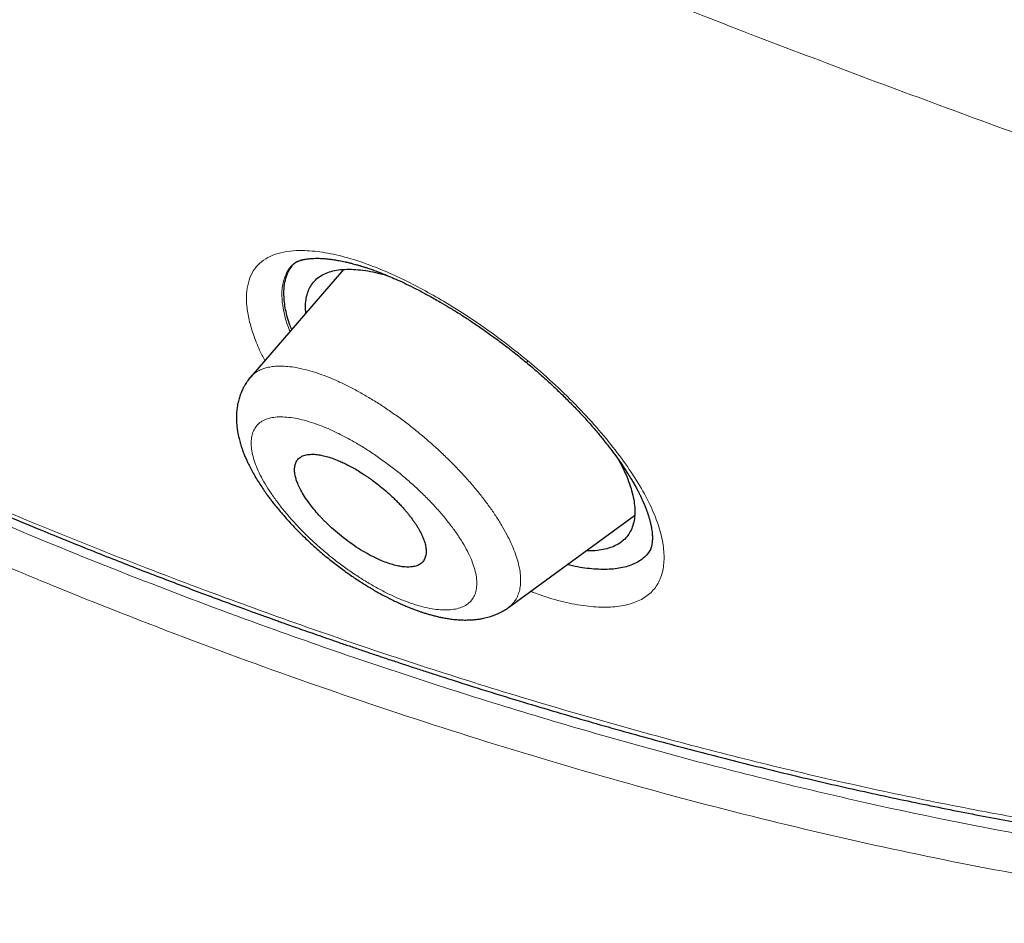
# Model space of a CAD drawing. Header units: millimetres. Extents: x 8 to 473, y 11 to 654.
# Tile 65 of 656: x 435 to 446, y 123 to 133. Entities that reach past the tile are written whole.
import ezdxf

# ---------------------------------------------------------------- set-up
doc = ezdxf.new("R2010")
doc.units = ezdxf.units.MM

msp = doc.modelspace()

# ---------------------------------------------------------------- linework, layer by layer
at = {"color": 7, "linetype": 'Continuous', "lineweight": 30}
for p, q in [((438.505, 130.486), (437.46, 129.278)), ((440.36, 126.686), (441.777, 127.719))]:
    msp.add_line(p, q, dxfattribs=at)
at = {"color": 8, "linetype": 'Continuous', "lineweight": 0}
msp.add_line((437.971, 130.569), (437.948, 130.55), dxfattribs=at)
msp.add_arc((440.547, 129.478), 0.0367, 286.2168, 326.0222, dxfattribs=at)
at = {"color": 7, "linetype": 'Continuous', "lineweight": 30}
for points, knots in [([(461.434, 127.874), (461.503, 128.563), (461.639, 129.933), (461.54, 132.212), (461.29, 134.581), (460.901, 137.032), (460.362, 139.8), (459.645, 142.896), (458.744, 146.322), (457.642, 150.206), (456.345, 154.543), (454.93, 159.312), (453.45, 164.132), (451.817, 169.061), (450.26, 173.284), (448.852, 176.755), (447.679, 179.425), (446.358, 182.169), (444.847, 184.993), (443.205, 187.727), (441.44, 190.34), (439.591, 192.787), (437.567, 195.163), (435.439, 197.421), (433.265, 199.554), (430.707, 201.901), (427.767, 204.412), (424.458, 207.034), (421.166, 209.481), (417.898, 211.771), (414.664, 213.894), (411.475, 215.849), (408.338, 217.655), (405.242, 219.372), (402.157, 221.077), (399.085, 222.71), (396.044, 224.214), (393.06, 225.541), (390.158, 226.671), (387.349, 227.606), (384.65, 228.31), (382.381, 228.689), (380.529, 228.788), (379.054, 228.678), (377.734, 228.33), (376.634, 227.685), (375.805, 226.721), (375.206, 225.417), (374.869, 224.029), (374.819, 222.972), (374.8, 222.571)], [0, 0, 0, 0, 0.0200047, 0.0398126, 0.0594823, 0.0790442, 0.098539, 0.1240032, 0.1493793, 0.1746635, 0.2089867, 0.2432628, 0.2776948, 0.3122934, 0.3470638, 0.3645565, 0.3821766, 0.3999474, 0.417905, 0.4360854, 0.4514078, 0.4669063, 0.4824142, 0.4977299, 0.5128612, 0.5278497, 0.5501285, 0.5722459, 0.5942634, 0.6162413, 0.6382062, 0.660093, 0.6818368, 0.7033851, 0.7249325, 0.7466767, 0.7685648, 0.7905255, 0.8125089, 0.8345238, 0.8566401, 0.8789195, 0.893908, 0.9090407, 0.9243532, 0.9398664, 0.9553564, 0.9706894, 0.9888644, 1, 1, 1, 1]), ([(459.222, 127.783), (459.279, 128.334), (459.392, 129.433), (459.354, 131.24), (459.203, 133.126), (458.946, 135.084), (458.606, 137.096), (458.12, 139.544), (457.444, 142.453), (456.55, 145.836), (455.526, 149.427), (454.387, 153.21), (453.193, 157.163), (451.97, 161.137), (450.669, 165.161), (449.243, 169.258), (447.913, 172.748), (446.74, 175.593), (445.791, 177.759), (444.755, 179.961), (443.615, 182.199), (442.353, 184.472), (441.065, 186.581), (439.779, 188.505), (438.531, 190.231), (437.189, 191.934), (435.607, 193.78), (433.775, 195.737), (431.713, 197.775), (429.472, 199.849), (427.063, 201.942), (424.497, 204.038), (421.926, 206.024), (419.361, 207.91), (416.594, 209.848), (413.637, 211.799), (410.505, 213.728), (407.407, 215.519), (404.335, 217.224), (401.274, 218.913), (398.238, 220.521), (395.247, 221.992), (392.516, 223.197), (390.046, 224.162), (387.827, 224.928), (385.677, 225.555), (383.612, 226.025), (381.762, 226.295), (380.136, 226.366), (378.734, 226.248), (377.595, 225.937), (376.712, 225.458), (376.055, 224.861), (375.536, 224.114), (375.103, 223.143), (374.794, 221.92), (374.634, 220.435), (374.621, 218.835), (374.727, 217.149), (374.931, 215.396), (375.305, 212.994), (375.923, 209.899), (376.848, 206.079), (377.905, 202.19), (379.046, 198.262), (380.219, 194.321), (381.349, 190.585), (382.48, 187.024), (383.628, 183.631), (384.881, 180.183), (386.104, 177.101), (386.984, 174.991), (387.408, 174.052), (387.49, 173.87)], [0, 0, 0, 0, 0.012215, 0.024412, 0.036596, 0.048766, 0.060927, 0.073082, 0.092172, 0.111249, 0.13031, 0.151946, 0.173571, 0.195212, 0.216878, 0.238563, 0.260269, 0.271132, 0.282006, 0.292893, 0.303792, 0.314705, 0.32563, 0.333834, 0.342045, 0.350258, 0.35847, 0.369407, 0.38033, 0.391239, 0.404312, 0.417369, 0.430424, 0.443476, 0.456526, 0.472832, 0.489119, 0.505383, 0.521624, 0.537868, 0.55414, 0.570431, 0.586733, 0.59978, 0.61283, 0.625882, 0.638943, 0.652018, 0.662926, 0.673848, 0.684783, 0.692993, 0.701206, 0.709417, 0.717621, 0.728547, 0.739459, 0.750357, 0.761244, 0.772118, 0.782981, 0.804686, 0.826372, 0.848038, 0.869678, 0.891304, 0.912939, 0.931134, 0.949343, 0.967563, 0.985796, 0.997263, 1, 1, 1, 1]), ([(404.423, 216.669), (404.504, 216.624), (404.661, 216.537), (404.892, 216.409), (405.115, 216.285), (405.328, 216.167), (405.533, 216.053), (405.725, 215.946), (405.904, 215.846), (406.072, 215.752), (406.232, 215.663), (406.384, 215.578), (406.534, 215.494), (406.679, 215.412), (406.82, 215.333), (406.951, 215.259), (407.073, 215.191), (407.187, 215.126), (407.298, 215.064), (407.409, 215.001), (407.616, 214.884), (407.923, 214.709), (408.331, 214.476), (408.745, 214.238), (409.271, 213.934), (409.908, 213.562), (410.657, 213.119), (411.407, 212.667), (412.164, 212.204), (412.928, 211.729), (413.699, 211.24), (414.471, 210.743), (415.246, 210.236), (416.023, 209.719), (416.801, 209.192), (417.563, 208.668), (418.308, 208.148), (419.037, 207.632), (419.638, 207.2), (420.111, 206.857), (420.455, 206.605), (420.8, 206.352), (421.146, 206.095), (421.464, 205.858), (421.754, 205.641), (422.015, 205.444), (422.281, 205.242), (422.552, 205.036), (422.825, 204.827), (423.096, 204.618), (423.329, 204.437), (423.525, 204.285), (423.683, 204.162), (423.839, 204.039), (423.993, 203.919), (424.129, 203.812), (424.244, 203.721), (424.339, 203.646), (424.412, 203.588), (424.465, 203.545), (424.502, 203.517), (424.535, 203.49), (424.563, 203.468), (424.584, 203.451), (424.6, 203.438), (424.616, 203.426), (424.636, 203.409), (424.662, 203.389), (424.699, 203.36), (424.747, 203.321), (424.808, 203.273), (424.876, 203.218), (424.95, 203.158), (425.029, 203.095), (425.111, 203.029), (425.194, 202.962), (425.277, 202.895), (425.429, 202.772), (425.649, 202.593), (425.934, 202.36), (426.22, 202.124), (426.508, 201.886), (426.8, 201.643), (427.092, 201.397), (427.387, 201.147), (427.641, 200.931), (427.853, 200.749), (428.022, 200.603), (428.193, 200.455), (428.363, 200.307), (428.528, 200.163), (428.685, 200.025), (428.832, 199.896), (428.971, 199.773), (429.093, 199.665), (429.199, 199.571), (429.291, 199.489), (429.377, 199.412), (429.46, 199.337), (429.552, 199.255), (429.659, 199.159), (429.783, 199.046), (429.917, 198.925), (430.06, 198.795), (430.213, 198.655), (430.375, 198.506), (430.545, 198.35), (430.717, 198.19), (430.889, 198.03), (431.103, 197.829), (431.36, 197.587), (431.656, 197.306), (431.95, 197.023), (432.245, 196.737), (432.541, 196.446), (432.836, 196.154), (433.129, 195.86), (433.448, 195.537), (433.792, 195.184), (434.16, 194.801), (434.526, 194.414), (434.889, 194.024), (435.25, 193.631), (435.607, 193.234), (435.96, 192.835), (436.309, 192.433), (436.652, 192.03), (436.991, 191.625), (437.325, 191.218), (437.652, 190.811), (437.973, 190.404), (438.29, 189.995), (438.605, 189.58), (438.862, 189.236), (439.06, 188.966), (439.201, 188.773), (439.34, 188.58), (439.475, 188.39), (439.604, 188.209), (439.725, 188.037), (439.839, 187.874), (439.946, 187.719), (440.037, 187.588), (440.112, 187.478), (440.173, 187.388), (440.233, 187.3), (440.294, 187.21), (440.36, 187.112), (440.432, 187.005), (440.508, 186.89), (440.59, 186.767), (440.677, 186.634), (440.771, 186.491), (440.86, 186.353), (440.944, 186.223), (441.021, 186.101), (441.1, 185.979), (441.175, 185.861), (441.243, 185.752), (441.305, 185.654), (441.36, 185.567), (441.408, 185.489), (441.446, 185.428), (441.476, 185.38), (441.497, 185.346), (441.514, 185.318), (441.527, 185.298), (441.537, 185.281), (441.55, 185.26), (441.571, 185.227), (441.599, 185.18), (441.635, 185.122), (441.677, 185.053), (441.724, 184.977), (441.774, 184.895), (441.824, 184.812), (441.875, 184.729), (441.925, 184.644), (442.007, 184.508), (442.12, 184.319), (442.272, 184.061), (442.433, 183.785), (442.602, 183.492), (442.767, 183.201), (442.927, 182.916), (443.082, 182.637), (443.232, 182.363), (443.414, 182.028), (443.627, 181.631), (443.869, 181.17), (444.105, 180.712), (444.337, 180.254), (444.565, 179.798), (444.788, 179.343), (445.028, 178.843), (445.286, 178.299), (445.558, 177.711), (445.777, 177.229), (445.946, 176.85), (446.07, 176.571), (446.195, 176.286), (446.321, 175.996), (446.425, 175.754), (446.507, 175.561), (446.567, 175.419), (446.628, 175.276), (446.688, 175.133), (446.747, 174.993), (446.806, 174.851), (446.865, 174.708), (446.924, 174.566), (446.979, 174.433), (447.03, 174.309), (447.077, 174.193), (447.121, 174.086), (447.164, 173.98), (447.209, 173.869), (447.258, 173.748), (447.311, 173.615), (447.368, 173.474), (447.428, 173.323), (447.491, 173.165), (447.556, 172.998), (447.624, 172.827), (447.712, 172.602), (447.819, 172.328), (447.951, 171.987), (448.085, 171.636), (448.222, 171.275), (448.43, 170.723), (448.707, 169.977), (449.035, 169.073), (449.343, 168.207), (449.633, 167.377), (449.916, 166.55), (450.234, 165.609), (450.582, 164.555), (450.96, 163.389), (451.328, 162.228), (451.69, 161.072), (452.077, 159.813), (452.49, 158.452), (452.93, 156.99), (453.366, 155.53), (453.803, 154.071), (454.239, 152.614), (454.671, 151.161), (455.073, 149.793), (455.443, 148.511), (455.782, 147.316), (456.074, 146.261), (456.321, 145.346), (456.48, 144.746), (456.59, 144.323), (456.654, 144.073), (456.72, 143.816), (456.787, 143.553), (456.848, 143.309), (456.904, 143.087), (456.953, 142.888), (457.001, 142.692), (457.047, 142.503), (457.087, 142.34), (457.12, 142.2), (457.149, 142.081), (457.172, 141.983), (457.191, 141.903), (457.205, 141.844), (457.217, 141.791), (457.227, 141.748), (457.235, 141.715), (457.241, 141.691), (457.246, 141.668), (457.252, 141.642), (457.26, 141.61), (457.269, 141.569), (457.281, 141.518), (457.296, 141.455), (457.312, 141.386), (457.343, 141.249), (457.391, 141.042), (457.448, 140.789), (457.5, 140.552), (457.548, 140.333), (457.596, 140.114), (457.643, 139.896), (457.688, 139.682), (457.74, 139.434), (457.797, 139.154), (457.86, 138.842), (457.918, 138.544), (457.973, 138.257), (458.025, 137.979), (458.076, 137.701), (458.126, 137.422), (458.175, 137.14), (458.222, 136.863), (458.266, 136.592), (458.309, 136.327), (458.344, 136.097), (458.373, 135.907), (458.394, 135.763), (458.413, 135.628), (458.43, 135.509), (458.445, 135.404), (458.458, 135.312), (458.469, 135.227), (458.48, 135.143), (458.492, 135.055), (458.504, 134.963), (458.516, 134.864), (458.529, 134.761), (458.543, 134.652), (458.557, 134.535), (458.573, 134.391), (458.593, 134.22), (458.613, 134.026), (458.633, 133.832), (458.652, 133.64), (458.669, 133.448), (458.683, 133.293), (458.693, 133.172), (458.699, 133.087), (458.706, 133.002), (458.712, 132.919), (458.718, 132.842), (458.722, 132.773), (458.726, 132.713), (458.73, 132.661), (458.733, 132.615), (458.735, 132.577), (458.737, 132.544), (458.739, 132.516), (458.74, 132.487), (458.742, 132.454), (458.744, 132.416), (458.747, 132.372), (458.75, 132.323), (458.752, 132.268), (458.755, 132.209), (458.758, 132.143), (458.762, 132.072), (458.765, 131.995), (458.768, 131.912), (458.771, 131.824), (458.775, 131.725), (458.778, 131.62), (458.78, 131.51), (458.782, 131.405), (458.784, 131.304), (458.785, 131.208), (458.785, 131.12), (458.785, 131.038), (458.785, 130.968), (458.785, 130.906), (458.785, 130.848), (458.784, 130.787), (458.783, 130.721), (458.782, 130.643), (458.78, 130.551), (458.777, 130.444), (458.773, 130.347), (458.77, 130.26), (458.767, 130.186), (458.763, 130.11), (458.759, 130.036), (458.756, 129.966), (458.752, 129.902), (458.748, 129.844), (458.744, 129.792), (458.741, 129.745), (458.738, 129.703), (458.735, 129.665), (458.732, 129.634), (458.73, 129.607), (458.728, 129.585), (458.727, 129.566), (458.725, 129.549), (458.724, 129.531), (458.722, 129.509), (458.719, 129.481), (458.716, 129.447), (458.712, 129.406), (458.708, 129.36), (458.702, 129.307), (458.696, 129.248), (458.689, 129.183), (458.681, 129.111), (458.671, 129.034), (458.661, 128.952), (458.649, 128.863), (458.635, 128.768), (458.62, 128.668), (458.603, 128.563), (458.584, 128.452), (458.563, 128.336), (458.548, 128.257), (458.54, 128.217)], [0, 0, 0, 0, 0.00246, 0.004828, 0.007103, 0.009285, 0.011374, 0.013371, 0.015169, 0.016884, 0.018517, 0.020068, 0.021536, 0.023078, 0.024518, 0.025855, 0.027089, 0.028228, 0.029348, 0.030473, 0.031603, 0.035684, 0.039833, 0.044047, 0.048279, 0.055837, 0.063394, 0.07095, 0.078506, 0.086216, 0.093926, 0.101636, 0.109346, 0.117055, 0.124765, 0.132474, 0.139655, 0.146834, 0.154015, 0.1574, 0.160784, 0.164169, 0.167556, 0.171003, 0.17352, 0.176084, 0.178695, 0.181351, 0.184052, 0.186724, 0.189334, 0.190913, 0.192469, 0.194001, 0.195511, 0.196986, 0.19799, 0.198916, 0.199765, 0.200139, 0.200495, 0.200834, 0.201123, 0.201323, 0.20145, 0.201592, 0.201791, 0.202047, 0.202362, 0.202861, 0.203459, 0.204156, 0.204862, 0.205648, 0.20647, 0.207288, 0.208101, 0.208911, 0.211769, 0.214574, 0.217326, 0.220214, 0.22306, 0.225936, 0.228847, 0.231792, 0.233456, 0.235132, 0.236818, 0.238514, 0.240179, 0.241728, 0.243189, 0.244564, 0.245853, 0.246822, 0.247736, 0.248594, 0.249397, 0.250207, 0.251351, 0.25259, 0.253923, 0.255357, 0.256887, 0.258512, 0.260231, 0.261975, 0.263697, 0.265398, 0.26846, 0.27145, 0.274368, 0.277415, 0.280434, 0.283452, 0.286469, 0.289487, 0.293335, 0.297186, 0.301038, 0.304893, 0.308752, 0.312618, 0.316483, 0.320333, 0.324177, 0.328016, 0.331853, 0.335689, 0.339456, 0.343247, 0.347096, 0.351007, 0.352779, 0.354564, 0.356361, 0.358114, 0.35979, 0.361359, 0.362853, 0.364272, 0.365615, 0.366468, 0.367288, 0.368074, 0.36887, 0.369766, 0.370766, 0.371804, 0.372934, 0.374158, 0.375474, 0.376881, 0.377957, 0.37908, 0.380245, 0.381351, 0.382361, 0.38326, 0.384067, 0.384782, 0.385405, 0.38577, 0.386093, 0.386351, 0.386536, 0.386659, 0.386807, 0.387128, 0.387559, 0.388099, 0.38873, 0.389459, 0.390216, 0.390981, 0.391753, 0.392531, 0.393318, 0.395517, 0.397771, 0.400454, 0.403196, 0.405899, 0.40855, 0.411148, 0.413694, 0.416188, 0.420529, 0.424846, 0.429163, 0.433481, 0.437802, 0.442123, 0.446445, 0.45209, 0.457737, 0.463383, 0.466045, 0.468743, 0.471505, 0.474331, 0.47722, 0.47859, 0.479974, 0.481372, 0.482784, 0.484171, 0.485496, 0.486978, 0.488373, 0.489682, 0.490906, 0.492043, 0.493094, 0.494092, 0.495164, 0.49638, 0.497691, 0.499097, 0.500578, 0.502152, 0.503818, 0.50554, 0.507242, 0.510525, 0.513727, 0.517435, 0.521029, 0.524569, 0.534051, 0.543533, 0.552, 0.560466, 0.568933, 0.5774, 0.589495, 0.60159, 0.613685, 0.62578, 0.637875, 0.653302, 0.668729, 0.684157, 0.699585, 0.715012, 0.730438, 0.745865, 0.758697, 0.771529, 0.78436, 0.792828, 0.801296, 0.803961, 0.806689, 0.809498, 0.812389, 0.815361, 0.817528, 0.819737, 0.821932, 0.824017, 0.825989, 0.827363, 0.828677, 0.82993, 0.83064, 0.831321, 0.831914, 0.832405, 0.832743, 0.833008, 0.833229, 0.833512, 0.833867, 0.834294, 0.834889, 0.835584, 0.836375, 0.837196, 0.840193, 0.84329, 0.845703, 0.848174, 0.850673, 0.853132, 0.855549, 0.857923, 0.861569, 0.86511, 0.868594, 0.8718, 0.875007, 0.878213, 0.881422, 0.884697, 0.888066, 0.89111, 0.894227, 0.897417, 0.899248, 0.900966, 0.902569, 0.904058, 0.905232, 0.906325, 0.907335, 0.9083, 0.909348, 0.910489, 0.91165, 0.912895, 0.914222, 0.915633, 0.917127, 0.919487, 0.921872, 0.924252, 0.926627, 0.928996, 0.93136, 0.93243, 0.933499, 0.934567, 0.935624, 0.9366, 0.937481, 0.938224, 0.938883, 0.939458, 0.939948, 0.940353, 0.940679, 0.941031, 0.941451, 0.941941, 0.942502, 0.943125, 0.943817, 0.944581, 0.945414, 0.946335, 0.947329, 0.948396, 0.949536, 0.950729, 0.952236, 0.953663, 0.955011, 0.956368, 0.957633, 0.958807, 0.959889, 0.960881, 0.961618, 0.962376, 0.963196, 0.96408, 0.965027, 0.966363, 0.967808, 0.969362, 0.970346, 0.97137, 0.972433, 0.973483, 0.974457, 0.975339, 0.976146, 0.976878, 0.977537, 0.978138, 0.978661, 0.979103, 0.979468, 0.979806, 0.980045, 0.980281, 0.980519, 0.980827, 0.981225, 0.981714, 0.982294, 0.982964, 0.983726, 0.984578, 0.985522, 0.986557, 0.987683, 0.9889, 0.990209, 0.99161, 0.993103, 0.994688, 0.996366, 0.998136, 1, 1, 1, 1]), ([(426.469, 131.764), (426.571, 131.708), (426.77, 131.597), (427.066, 131.435), (427.352, 131.279), (427.63, 131.129), (427.899, 130.985), (428.153, 130.85), (428.395, 130.722), (428.623, 130.602), (428.843, 130.487), (429.055, 130.377), (429.258, 130.272), (429.453, 130.172), (429.64, 130.077), (429.818, 129.987), (429.988, 129.901), (430.149, 129.82), (430.3, 129.745), (430.442, 129.674), (430.576, 129.608), (430.832, 129.482), (431.217, 129.295), (431.735, 129.047), (432.261, 128.8), (432.736, 128.582), (433.158, 128.391), (433.529, 128.226), (433.91, 128.059), (434.3, 127.891), (434.701, 127.722), (435.063, 127.571), (435.385, 127.44), (435.662, 127.329), (435.935, 127.22), (436.203, 127.115), (436.466, 127.014), (436.721, 126.917), (436.918, 126.843), (437.06, 126.79), (437.15, 126.757), (437.239, 126.724), (437.325, 126.692), (437.407, 126.662), (437.481, 126.635), (437.548, 126.611), (437.607, 126.59), (437.657, 126.572), (437.7, 126.556), (437.743, 126.541), (437.797, 126.521), (437.867, 126.497), (437.951, 126.467), (438.046, 126.433), (438.15, 126.397), (438.265, 126.357), (438.39, 126.313), (438.519, 126.269), (438.651, 126.224), (438.785, 126.178), (438.925, 126.131), (439.067, 126.084), (439.21, 126.037), (439.351, 125.99), (439.491, 125.945), (439.728, 125.869), (440.057, 125.764), (440.464, 125.639), (440.848, 125.524), (441.211, 125.418), (441.567, 125.316), (441.921, 125.218), (442.39, 125.091), (442.975, 124.94), (443.564, 124.796), (444.042, 124.685), (444.405, 124.604), (444.761, 124.527), (445.108, 124.455), (445.448, 124.387), (445.779, 124.323), (446.081, 124.268), (446.356, 124.219), (446.607, 124.177), (446.858, 124.136), (447.109, 124.097), (447.36, 124.06), (447.611, 124.025), (447.848, 123.993), (448.072, 123.965), (448.286, 123.94), (448.508, 123.915), (448.736, 123.892), (448.98, 123.868), (449.238, 123.846), (449.455, 123.83), (449.619, 123.818), (449.726, 123.811), (449.827, 123.805), (449.926, 123.8), (450.022, 123.795), (450.112, 123.791), (450.195, 123.787), (450.268, 123.784), (450.333, 123.781), (450.39, 123.779), (450.437, 123.778), (450.474, 123.777), (450.503, 123.776), (450.524, 123.775), (450.547, 123.775), (450.574, 123.774), (450.607, 123.773), (450.647, 123.772), (450.693, 123.771), (450.746, 123.77), (450.807, 123.769), (450.876, 123.768), (450.953, 123.768), (451.035, 123.767), (451.12, 123.767), (451.231, 123.768), (451.367, 123.769), (451.533, 123.772), (451.703, 123.777), (451.875, 123.784), (452.044, 123.792), (452.209, 123.803), (452.374, 123.814), (452.539, 123.828), (452.706, 123.844), (452.84, 123.859), (452.941, 123.871), (453.01, 123.88), (453.078, 123.889), (453.147, 123.898), (453.215, 123.908), (453.279, 123.918), (453.341, 123.927), (453.397, 123.936), (453.448, 123.945), (453.491, 123.952), (453.527, 123.959), (453.559, 123.964), (453.591, 123.97), (453.628, 123.977), (453.673, 123.986), (453.724, 123.996), (453.785, 124.008), (453.857, 124.023), (453.94, 124.041), (454.03, 124.062), (454.125, 124.085), (454.224, 124.11), (454.321, 124.136), (454.415, 124.163), (454.506, 124.19), (454.599, 124.219), (454.694, 124.251), (454.79, 124.284), (454.879, 124.316), (454.955, 124.346), (455.02, 124.371), (455.075, 124.394), (455.128, 124.416), (455.182, 124.439), (455.239, 124.464), (455.299, 124.491), (455.362, 124.521), (455.429, 124.554), (455.49, 124.584), (455.546, 124.613), (455.594, 124.638), (455.643, 124.665), (455.692, 124.692), (455.737, 124.718), (455.777, 124.742), (455.811, 124.762), (455.838, 124.779), (455.859, 124.791), (455.874, 124.801), (455.888, 124.81), (455.904, 124.819), (455.922, 124.831), (455.944, 124.845), (455.969, 124.861), (455.999, 124.881), (456.034, 124.905), (456.074, 124.932), (456.118, 124.963), (456.164, 124.996), (456.21, 125.03), (456.254, 125.064), (456.3, 125.1), (456.349, 125.138), (456.398, 125.179), (456.435, 125.21), (456.456, 125.228), (456.461, 125.233)], [0, 0, 0, 0, 0.009567, 0.018835, 0.027804, 0.036475, 0.044847, 0.05292, 0.060259, 0.067332, 0.074141, 0.080684, 0.086962, 0.092976, 0.098725, 0.104209, 0.109428, 0.114382, 0.118991, 0.123344, 0.127442, 0.131302, 0.146877, 0.162669, 0.178677, 0.194902, 0.205861, 0.217077, 0.22858, 0.240368, 0.252441, 0.264802, 0.273116, 0.281549, 0.289819, 0.297781, 0.305794, 0.313471, 0.32081, 0.323573, 0.326284, 0.328944, 0.331553, 0.334066, 0.336314, 0.338279, 0.340115, 0.341609, 0.34277, 0.343989, 0.345469, 0.347699, 0.350237, 0.353079, 0.356225, 0.359676, 0.363431, 0.367491, 0.371293, 0.375328, 0.379591, 0.383908, 0.388192, 0.392445, 0.396666, 0.400855, 0.413814, 0.426456, 0.437675, 0.448631, 0.459346, 0.470049, 0.480801, 0.502065, 0.523518, 0.534868, 0.546076, 0.557062, 0.567824, 0.578365, 0.588683, 0.598788, 0.606692, 0.614616, 0.622561, 0.630526, 0.638512, 0.64652, 0.654668, 0.661351, 0.668299, 0.675515, 0.682999, 0.690752, 0.699593, 0.708763, 0.712456, 0.716119, 0.719567, 0.722792, 0.726185, 0.729289, 0.732103, 0.734628, 0.736862, 0.738805, 0.740458, 0.74182, 0.742641, 0.743386, 0.744097, 0.745015, 0.746176, 0.747553, 0.749165, 0.751012, 0.753094, 0.755531, 0.758228, 0.761183, 0.764238, 0.767252, 0.773056, 0.778703, 0.785223, 0.79152, 0.797594, 0.803855, 0.809957, 0.816188, 0.822565, 0.829086, 0.831736, 0.834408, 0.837104, 0.839823, 0.842565, 0.845194, 0.847583, 0.84993, 0.851986, 0.85375, 0.855222, 0.856402, 0.857618, 0.859161, 0.861031, 0.863157, 0.865439, 0.868663, 0.872154, 0.875912, 0.880066, 0.884391, 0.888637, 0.892798, 0.896871, 0.900858, 0.905443, 0.909905, 0.914124, 0.917992, 0.920832, 0.923448, 0.925916, 0.928551, 0.931382, 0.934355, 0.937533, 0.940943, 0.944583, 0.94702, 0.94955, 0.952174, 0.954873, 0.957366, 0.959554, 0.961437, 0.963016, 0.964043, 0.964882, 0.965589, 0.966454, 0.967516, 0.968775, 0.970232, 0.971887, 0.97402, 0.97641, 0.979058, 0.98194, 0.984769, 0.987459, 0.99001, 0.99329, 0.996308, 0.999064, 1, 1, 1, 1]), ([(437.941, 130.548), (437.945, 130.551), (437.952, 130.557), (437.962, 130.564), (437.971, 130.569), (437.977, 130.572), (437.981, 130.574), (437.984, 130.576), (437.988, 130.577), (437.992, 130.579), (437.999, 130.582), (438.009, 130.585), (438.02, 130.589), (438.031, 130.592), (438.041, 130.595), (438.051, 130.597), (438.065, 130.6), (438.083, 130.603), (438.104, 130.606), (438.126, 130.609), (438.154, 130.611), (438.188, 130.612), (438.226, 130.612), (438.265, 130.61), (438.305, 130.607), (438.349, 130.603), (438.399, 130.596), (438.456, 130.586), (438.51, 130.575), (438.556, 130.565), (438.591, 130.556), (438.622, 130.548), (438.648, 130.541), (438.667, 130.535), (438.681, 130.531), (438.692, 130.528), (438.707, 130.523), (438.729, 130.516), (438.761, 130.506), (438.801, 130.493), (438.85, 130.475), (438.908, 130.454), (438.975, 130.427), (439.052, 130.395), (439.14, 130.356), (439.237, 130.31), (439.345, 130.255), (439.464, 130.192), (439.581, 130.126), (439.695, 130.058), (439.805, 129.991), (439.92, 129.917), (440.039, 129.836), (440.164, 129.748), (440.293, 129.653), (440.425, 129.551), (440.513, 129.48), (440.557, 129.443)], [0, 0, 0, 0, 0.022374, 0.040943, 0.055692, 0.065116, 0.07182, 0.076367, 0.081216, 0.086652, 0.092679, 0.103352, 0.114181, 0.123453, 0.133154, 0.142078, 0.15305, 0.166113, 0.180693, 0.19482, 0.208329, 0.230472, 0.250588, 0.268642, 0.286781, 0.306243, 0.327225, 0.350459, 0.376025, 0.389686, 0.403236, 0.414658, 0.423821, 0.430721, 0.435354, 0.438386, 0.442605, 0.450555, 0.461164, 0.474434, 0.490367, 0.508972, 0.530263, 0.554255, 0.580966, 0.610416, 0.642626, 0.677613, 0.71539, 0.745558, 0.777296, 0.810595, 0.845446, 0.881831, 0.919733, 0.959128, 1, 1, 1, 1]), ([(437.921, 129.811), (437.912, 129.832), (437.876, 129.919), (437.845, 130.056), (437.829, 130.205), (437.838, 130.321), (437.859, 130.412), (437.897, 130.488), (437.929, 130.539), (437.955, 130.558), (437.958, 130.561)], [0, 0, 0, 0, 0.060673, 0.257803, 0.44817, 0.586561, 0.721179, 0.852061, 0.97928, 1, 1, 1, 1]), ([(438.08, 129.995), (438.079, 130.011), (438.074, 130.057), (438.078, 130.126), (438.091, 130.202), (438.116, 130.27), (438.152, 130.33), (438.199, 130.381), (438.257, 130.423), (438.325, 130.454), (438.403, 130.476), (438.491, 130.488), (438.588, 130.49), (438.693, 130.483), (438.805, 130.466), (438.906, 130.444), (438.973, 130.425), (438.997, 130.418)], [0, 0, 0, 0, 0.035704, 0.106797, 0.177807, 0.24874, 0.319611, 0.390445, 0.461289, 0.532172, 0.60311, 0.674126, 0.745214, 0.816347, 0.887489, 0.958602, 1, 1, 1, 1]), ([(440.557, 129.443), (440.602, 129.406), (440.688, 129.333), (440.811, 129.222), (440.925, 129.115), (441.03, 129.012), (441.127, 128.913), (441.221, 128.812), (441.311, 128.711), (441.396, 128.61), (441.471, 128.516), (441.537, 128.43), (441.596, 128.349), (441.648, 128.273), (441.694, 128.203), (441.732, 128.141), (441.764, 128.088), (441.79, 128.042), (441.811, 128.003), (441.828, 127.969), (441.844, 127.938), (441.859, 127.905), (441.876, 127.869), (441.892, 127.829), (441.908, 127.789), (441.923, 127.747), (441.936, 127.708), (441.948, 127.667), (441.958, 127.625), (441.966, 127.586), (441.972, 127.55), (441.975, 127.523), (441.977, 127.499), (441.978, 127.475), (441.978, 127.45), (441.976, 127.427), (441.974, 127.408), (441.972, 127.392), (441.969, 127.379), (441.967, 127.369), (441.964, 127.36), (441.962, 127.354), (441.96, 127.348), (441.959, 127.344), (441.957, 127.338), (441.953, 127.331), (441.949, 127.323), (441.943, 127.312), (441.938, 127.305), (441.935, 127.301)], [0, 0, 0, 0, 0.042793, 0.083789, 0.12302, 0.160511, 0.196275, 0.230321, 0.268917, 0.305056, 0.338747, 0.369995, 0.398807, 0.42819, 0.454534, 0.477845, 0.498343, 0.516516, 0.532118, 0.545491, 0.557524, 0.57178, 0.585914, 0.601937, 0.619971, 0.640037, 0.661788, 0.681952, 0.704136, 0.726924, 0.747765, 0.766198, 0.779008, 0.795177, 0.816934, 0.834556, 0.849545, 0.868544, 0.880595, 0.890984, 0.900602, 0.910651, 0.916043, 0.922693, 0.931138, 0.941372, 0.957781, 0.977331, 1, 1, 1, 1]), ([(437.46, 129.278), (437.449, 129.265), (437.43, 129.241), (437.407, 129.208), (437.391, 129.182), (437.38, 129.161), (437.37, 129.142), (437.356, 129.113), (437.34, 129.072), (437.324, 129.021), (437.311, 128.966), (437.303, 128.91), (437.299, 128.856), (437.298, 128.805), (437.3, 128.764), (437.303, 128.73), (437.306, 128.7), (437.311, 128.668), (437.317, 128.634), (437.324, 128.601), (437.332, 128.57), (437.34, 128.54), (437.351, 128.502), (437.366, 128.457), (437.385, 128.407), (437.405, 128.36), (437.428, 128.31), (437.456, 128.255), (437.488, 128.195), (437.524, 128.133), (437.562, 128.072), (437.601, 128.014), (437.636, 127.963), (437.667, 127.922), (437.695, 127.884), (437.728, 127.842), (437.769, 127.791), (437.818, 127.733), (437.874, 127.67), (437.933, 127.605), (437.996, 127.54), (438.063, 127.474), (438.133, 127.408), (438.222, 127.328), (438.327, 127.239), (438.448, 127.145), (438.566, 127.059), (438.68, 126.982), (438.79, 126.913), (438.899, 126.85), (439.009, 126.791), (439.1, 126.747), (439.169, 126.716), (439.213, 126.697), (439.25, 126.682), (439.282, 126.669), (439.311, 126.658), (439.34, 126.648), (439.371, 126.637), (439.407, 126.625), (439.446, 126.613), (439.489, 126.601), (439.536, 126.589), (439.583, 126.578), (439.624, 126.569), (439.657, 126.564), (439.685, 126.559), (439.713, 126.555), (439.745, 126.551), (439.776, 126.548), (439.806, 126.546), (439.846, 126.544), (439.892, 126.544), (439.942, 126.546), (439.988, 126.549), (440.032, 126.555), (440.084, 126.564), (440.142, 126.579), (440.191, 126.596), (440.227, 126.61), (440.251, 126.621), (440.283, 126.637), (440.32, 126.658), (440.346, 126.676), (440.36, 126.686)], [0, 0, 0, 0, 0.01216, 0.021826, 0.028966, 0.034074, 0.039125, 0.044318, 0.05713, 0.070797, 0.084166, 0.098296, 0.112698, 0.125408, 0.136221, 0.143485, 0.150658, 0.158689, 0.167881, 0.176563, 0.183486, 0.190496, 0.199076, 0.21275, 0.224922, 0.236467, 0.248696, 0.262843, 0.27822, 0.293661, 0.309121, 0.324293, 0.33688, 0.34682, 0.355323, 0.365244, 0.378388, 0.393516, 0.409688, 0.426189, 0.443027, 0.46021, 0.47775, 0.495662, 0.524488, 0.552088, 0.578442, 0.603596, 0.627791, 0.650885, 0.674777, 0.699508, 0.710783, 0.720606, 0.728962, 0.735843, 0.742183, 0.748289, 0.755388, 0.763441, 0.772379, 0.782206, 0.792992, 0.804765, 0.815235, 0.822388, 0.828152, 0.834903, 0.842821, 0.850697, 0.8576, 0.86472, 0.879186, 0.891518, 0.902185, 0.912949, 0.924345, 0.941198, 0.957612, 0.962506, 0.968856, 0.977215, 0.987593, 1, 1, 1, 1]), ([(438.933, 127.211), (438.957, 127.201), (439.006, 127.182), (439.074, 127.161), (439.136, 127.147), (439.199, 127.139), (439.26, 127.139), (439.316, 127.149), (439.362, 127.168), (439.397, 127.198), (439.421, 127.237), (439.433, 127.282), (439.434, 127.329), (439.429, 127.368), (439.421, 127.402), (439.413, 127.428), (439.403, 127.456), (439.392, 127.483), (439.379, 127.51), (439.366, 127.537), (439.35, 127.565), (439.333, 127.594), (439.314, 127.625), (439.292, 127.656), (439.269, 127.688), (439.245, 127.719), (439.221, 127.75), (439.195, 127.78), (439.166, 127.813), (439.134, 127.848), (439.097, 127.885), (439.057, 127.925), (439.006, 127.972), (438.947, 128.023), (438.884, 128.074), (438.839, 128.108), (438.81, 128.128), (438.795, 128.139), (438.781, 128.149), (438.767, 128.158), (438.755, 128.167), (438.744, 128.174), (438.716, 128.192), (438.672, 128.221), (438.611, 128.256), (438.554, 128.287), (438.5, 128.313), (438.441, 128.339), (438.378, 128.364), (438.311, 128.385), (438.249, 128.399), (438.187, 128.408), (438.126, 128.409), (438.069, 128.4), (438.024, 128.381), (437.988, 128.352), (437.964, 128.313), (437.953, 128.269), (437.951, 128.222), (437.956, 128.184), (437.963, 128.154), (437.969, 128.133), (437.976, 128.111), (437.984, 128.089), (437.998, 128.054), (438.023, 128.003), (438.064, 127.933), (438.114, 127.861), (438.169, 127.791), (438.214, 127.737), (438.252, 127.696), (438.279, 127.668), (438.308, 127.639), (438.338, 127.61), (438.387, 127.564), (438.457, 127.503), (438.551, 127.431), (438.647, 127.364), (438.744, 127.304), (438.84, 127.252), (438.902, 127.224), (438.933, 127.211)], [0, 0, 0, 0, 0.016885, 0.033415, 0.04959, 0.065413, 0.085958, 0.105885, 0.1252, 0.145351, 0.165759, 0.186431, 0.202118, 0.217959, 0.225941, 0.233963, 0.242025, 0.250127, 0.257358, 0.264755, 0.272317, 0.280045, 0.287939, 0.295999, 0.304225, 0.312617, 0.319651, 0.327316, 0.335614, 0.344544, 0.354106, 0.364301, 0.375128, 0.39139, 0.405546, 0.417593, 0.421175, 0.424519, 0.427623, 0.430488, 0.433114, 0.435501, 0.437648, 0.451227, 0.464269, 0.476773, 0.488741, 0.500172, 0.516595, 0.532784, 0.548743, 0.564472, 0.585084, 0.605298, 0.625119, 0.645128, 0.665455, 0.686107, 0.701816, 0.717712, 0.724126, 0.73057, 0.737045, 0.74355, 0.750087, 0.767001, 0.785479, 0.805522, 0.821586, 0.838532, 0.84556, 0.85273, 0.86004, 0.867492, 0.875086, 0.895909, 0.916732, 0.937556, 0.958343, 0.979157, 1, 1, 1, 1]), ([(441.585, 128.363), (441.598, 128.34), (441.633, 128.279), (441.679, 128.183), (441.722, 128.075), (441.753, 127.973), (441.773, 127.876), (441.782, 127.785), (441.779, 127.701), (441.765, 127.624), (441.739, 127.554), (441.703, 127.493), (441.655, 127.44), (441.596, 127.397), (441.526, 127.363), (441.446, 127.339), (441.356, 127.325), (441.285, 127.32), (441.241, 127.322), (441.234, 127.323)], [0, 0, 0, 0, 0.03681, 0.100039, 0.163308, 0.226619, 0.289985, 0.353396, 0.416827, 0.480249, 0.543629, 0.606949, 0.670204, 0.733416, 0.796589, 0.859738, 0.922912, 0.986138, 1, 1, 1, 1]), ([(441.959, 127.345), (441.944, 127.32), (441.907, 127.257), (441.807, 127.187), (441.667, 127.133), (441.497, 127.109), (441.3, 127.116), (441.14, 127.136), (441.041, 127.163), (441.022, 127.168)], [0, 0, 0, 0, 0.111101, 0.279759, 0.448973, 0.618708, 0.788693, 0.958585, 1, 1, 1, 1])]:
    msp.add_open_spline(points, degree=3, knots=knots, dxfattribs=at)
at = {"color": 8, "linetype": 'Continuous', "lineweight": 0}
for points, knots in [([(404.357, 216.8), (405.719, 216.043), (408.436, 214.534), (412.556, 212.089), (416.373, 209.598), (419.876, 207.134), (423.061, 204.751), (426.269, 202.195), (429.116, 199.748), (431.575, 197.48), (433.642, 195.441), (435.643, 193.306), (437.532, 191.082), (439.277, 188.8), (440.968, 186.341), (442.564, 183.737), (444.049, 181.02), (445.365, 178.351), (446.541, 175.729), (447.95, 172.308), (449.503, 168.135), (451.133, 163.258), (452.609, 158.469), (454.025, 153.719), (455.409, 149.088), (456.65, 144.636), (457.689, 140.408), (458.372, 136.904), (458.766, 134.083), (458.941, 131.895), (458.967, 129.804), (458.782, 128.559), (458.689, 127.935)], [0, 0, 0, 0, 0.041621, 0.083027, 0.124254, 0.155187, 0.186259, 0.217684, 0.249258, 0.270278, 0.291311, 0.312423, 0.333508, 0.354515, 0.375614, 0.400882, 0.426039, 0.451271, 0.476543, 0.501735, 0.551843, 0.601883, 0.651941, 0.702019, 0.752119, 0.798831, 0.845298, 0.891449, 0.918531, 0.94558, 0.97268, 1, 1, 1, 1]), ([(404.545, 216.264), (405.877, 215.523), (408.54, 214.042), (412.598, 211.647), (416.38, 209.2), (419.867, 206.759), (423.039, 204.399), (426.22, 201.879), (429.034, 199.476), (431.468, 197.244), (433.517, 195.234), (435.495, 193.132), (437.364, 190.935), (439.08, 188.665), (440.737, 186.217), (442.295, 183.628), (443.737, 180.932), (445.009, 178.291), (446.142, 175.708), (447.549, 172.211), (449.134, 167.85), (450.815, 162.685), (452.342, 157.618), (453.845, 152.587), (455.325, 147.59), (456.641, 142.689), (457.54, 138.609), (458.079, 135.323), (458.333, 132.789), (458.402, 130.373), (458.175, 128.96), (458.061, 128.25)], [0, 0, 0, 0, 0.0410577, 0.0821105, 0.1232452, 0.154293, 0.1856069, 0.2169079, 0.2481504, 0.2691403, 0.2901685, 0.3111004, 0.3320142, 0.3531455, 0.3742811, 0.3994959, 0.4247209, 0.4498671, 0.4748816, 0.4998442, 0.5533653, 0.6069417, 0.66044, 0.71389, 0.7673728, 0.8209497, 0.8746258, 0.905931, 0.9371643, 0.9684378, 1, 1, 1, 1]), ([(457.698, 128.22), (457.796, 128.781), (457.989, 129.897), (458.005, 131.772), (457.886, 133.735), (457.635, 135.789), (457.202, 138.385), (456.53, 141.556), (455.573, 145.323), (454.492, 149.167), (453.333, 153.059), (452.164, 156.969), (450.985, 160.9), (449.734, 164.88), (448.366, 168.927), (447.091, 172.371), (445.966, 175.174), (445.048, 177.307), (444.04, 179.479), (442.928, 181.688), (441.691, 183.931), (440.425, 186.009), (439.158, 187.904), (437.927, 189.601), (436.608, 191.267), (435.059, 193.066), (433.262, 194.976), (431.23, 196.972), (429.018, 199.001), (426.643, 201.048), (424.113, 203.1), (421.578, 205.046), (419.054, 206.892), (416.346, 208.775), (413.463, 210.664), (410.411, 212.53), (407.392, 214.267), (405.398, 215.377), (404.4, 215.932)], [0, 0, 0, 0, 0.025219, 0.050243, 0.075219, 0.100224, 0.1253, 0.167123, 0.208897, 0.250637, 0.292347, 0.334058, 0.375777, 0.417537, 0.459293, 0.500974, 0.521789, 0.542616, 0.563499, 0.584464, 0.60542, 0.626337, 0.642078, 0.657874, 0.67353, 0.689088, 0.709897, 0.730837, 0.751765, 0.776717, 0.8017, 0.826792, 0.851776, 0.8766, 0.907472, 0.938289, 0.969126, 1, 1, 1, 1]), ([(450.871, 130.349), (450.711, 130.402), (450.12, 130.597), (449.103, 130.944), (447.822, 131.388), (446.548, 131.842), (445.28, 132.304), (444.019, 132.774), (442.765, 133.253), (441.517, 133.74), (440.276, 134.235), (439.042, 134.738), (438.225, 135.079), (437.817, 135.25)], [0, 0, 0, 0, 0.035768, 0.132185, 0.228606, 0.32503, 0.421456, 0.517883, 0.614309, 0.710735, 0.807159, 0.903581, 1, 1, 1, 1]), ([(426.414, 131.833), (426.901, 131.566), (427.873, 131.033), (429.352, 130.26), (430.842, 129.514), (432.235, 128.851), (433.527, 128.267), (434.715, 127.756), (435.906, 127.273), (437.057, 126.834), (438.167, 126.434), (439.235, 126.073), (440.301, 125.734), (441.364, 125.42), (442.422, 125.13), (443.473, 124.866), (444.514, 124.628), (445.452, 124.436), (446.287, 124.283), (447.02, 124.164), (447.745, 124.061), (448.459, 123.977), (449.162, 123.911), (449.852, 123.865), (450.51, 123.84), (451.133, 123.835), (451.721, 123.851), (452.29, 123.886), (452.839, 123.944), (453.364, 124.025), (453.839, 124.124), (454.267, 124.24), (454.65, 124.37), (455.013, 124.521), (455.353, 124.692), (455.671, 124.884), (455.965, 125.096), (456.235, 125.328), (456.49, 125.592), (456.729, 125.892), (456.951, 126.228), (457.146, 126.586), (457.317, 126.965), (457.466, 127.365), (457.594, 127.782), (457.664, 128.074), (457.698, 128.22)], [0, 0, 0, 0, 0.039226, 0.078419, 0.11758, 0.156714, 0.187448, 0.218175, 0.248906, 0.279671, 0.307181, 0.334714, 0.362256, 0.389796, 0.417321, 0.444824, 0.472294, 0.499727, 0.519658, 0.539581, 0.559505, 0.579441, 0.599401, 0.619401, 0.63945, 0.657851, 0.676252, 0.694638, 0.712995, 0.731314, 0.74959, 0.765184, 0.780838, 0.796534, 0.812252, 0.827975, 0.843685, 0.859365, 0.874999, 0.892815, 0.910609, 0.928408, 0.946232, 0.964097, 0.982016, 1, 1, 1, 1]), ([(426.808, 131.487), (427.699, 131.004), (429.479, 130.04), (432.209, 128.702), (434.964, 127.479), (437.537, 126.483), (439.912, 125.683), (442.088, 125.043), (444.252, 124.501), (446.135, 124.119), (447.731, 123.865), (449.052, 123.706), (450.333, 123.608), (451.567, 123.576), (452.737, 123.617), (453.829, 123.738), (454.788, 123.94), (455.618, 124.215), (456.312, 124.568), (456.763, 124.866), (456.956, 125.068), (456.984, 125.098)], [0, 0, 0, 0, 0.082438, 0.164705, 0.246829, 0.328896, 0.393439, 0.458131, 0.52309, 0.588079, 0.630194, 0.672275, 0.714396, 0.756653, 0.798936, 0.840974, 0.882925, 0.919808, 0.956869, 0.993778, 1, 1, 1, 1]), ([(458.674, 127.859), (458.626, 127.646), (458.53, 127.22), (458.338, 126.626), (458.104, 126.068), (457.821, 125.554), (457.487, 125.084), (457.091, 124.664), (456.631, 124.297), (456.109, 123.981), (455.529, 123.718), (454.865, 123.5), (454.113, 123.332), (453.275, 123.213), (452.383, 123.146), (451.447, 123.127), (450.373, 123.155), (449.158, 123.243), (447.799, 123.403), (446.366, 123.629), (444.864, 123.92), (443.297, 124.279), (441.712, 124.695), (440.115, 125.167), (438.511, 125.692), (436.906, 126.267), (435.106, 126.971), (433.112, 127.828), (430.938, 128.852), (428.785, 129.94), (427.377, 130.709), (426.673, 131.093)], [0, 0, 0, 0, 0.025248, 0.050371, 0.075397, 0.100368, 0.125337, 0.150402, 0.175567, 0.200756, 0.22589, 0.250892, 0.278821, 0.306819, 0.334884, 0.362996, 0.391094, 0.427706, 0.464184, 0.500608, 0.540376, 0.580223, 0.62014, 0.660111, 0.700114, 0.74012, 0.780099, 0.835033, 0.889977, 0.94496, 1, 1, 1, 1]), ([(437.618, 129.461), (437.598, 129.501), (437.546, 129.602), (437.487, 129.756), (437.438, 129.921), (437.413, 130.075), (437.41, 130.214), (437.429, 130.339), (437.471, 130.448), (437.536, 130.538), (437.624, 130.609), (437.734, 130.66), (437.863, 130.691), (438.028, 130.703), (438.232, 130.689), (438.481, 130.64), (438.73, 130.563), (438.97, 130.469), (439.194, 130.367), (439.424, 130.247), (439.684, 130.099), (439.97, 129.915), (440.28, 129.697), (440.479, 129.537), (440.577, 129.458)], [0, 0, 0, 0, 0.026694, 0.068851, 0.111051, 0.153302, 0.195595, 0.237919, 0.280272, 0.322675, 0.365055, 0.407365, 0.449658, 0.491946, 0.54829, 0.60457, 0.660765, 0.702948, 0.745256, 0.787691, 0.830216, 0.886942, 0.943575, 1, 1, 1, 1]), ([(437.932, 130.538), (437.929, 130.535), (437.89, 130.504), (437.846, 130.421), (437.808, 130.284), (437.809, 130.135), (437.836, 129.983), (437.867, 129.872), (437.895, 129.804), (437.902, 129.789)], [0, 0, 0, 0, 0.020368, 0.227999, 0.435589, 0.643125, 0.798683, 0.95404, 1, 1, 1, 1]), ([(437.46, 129.278), (437.461, 129.279), (437.471, 129.293), (437.498, 129.316), (437.54, 129.345), (437.589, 129.368), (437.644, 129.384), (437.704, 129.395), (437.774, 129.4), (437.855, 129.398), (437.947, 129.388), (438.045, 129.368), (438.148, 129.341), (438.222, 129.316), (438.259, 129.303)], [0, 0, 0, 0, 0.005656, 0.088664, 0.17148, 0.254125, 0.336679, 0.419205, 0.501757, 0.600908, 0.700233, 0.799801, 0.899691, 1, 1, 1, 1]), ([(440.577, 129.458), (440.671, 129.378), (440.858, 129.218), (441.116, 128.967), (441.352, 128.712), (441.563, 128.457), (441.744, 128.205), (441.894, 127.96), (442.006, 127.727), (442.079, 127.51), (442.113, 127.312), (442.108, 127.137), (442.064, 126.986), (441.982, 126.863), (441.86, 126.771), (441.702, 126.712), (441.511, 126.685), (441.291, 126.69), (441.047, 126.729), (440.818, 126.787), (440.666, 126.845), (440.609, 126.867)], [0, 0, 0, 0, 0.05397, 0.107779, 0.161526, 0.215266, 0.269042, 0.322923, 0.376797, 0.430572, 0.484299, 0.537965, 0.591542, 0.645029, 0.698521, 0.75215, 0.805923, 0.859771, 0.913602, 0.967352, 1, 1, 1, 1]), ([(438.259, 129.303), (438.296, 129.289), (438.371, 129.261), (438.489, 129.208), (438.608, 129.148), (438.728, 129.082), (438.85, 129.009), (438.972, 128.931), (439.094, 128.847), (439.214, 128.757), (439.334, 128.664), (439.45, 128.566), (439.564, 128.465), (439.674, 128.36), (439.779, 128.254), (439.879, 128.147), (439.974, 128.038), (440.062, 127.93), (440.143, 127.822), (440.217, 127.715), (440.283, 127.609), (440.341, 127.506), (440.391, 127.405), (440.431, 127.309), (440.462, 127.217), (440.483, 127.129), (440.495, 127.047), (440.497, 126.971), (440.49, 126.9), (440.473, 126.836), (440.447, 126.779), (440.412, 126.732), (440.382, 126.702), (440.363, 126.689), (440.359, 126.686)], [0, 0, 0, 0, 0.032716, 0.065238, 0.09758, 0.129797, 0.161934, 0.194024, 0.226098, 0.258179, 0.29029, 0.322456, 0.354676, 0.38684, 0.418961, 0.451063, 0.483157, 0.515249, 0.547341, 0.579434, 0.611532, 0.643644, 0.675769, 0.70783, 0.739853, 0.771868, 0.803901, 0.835971, 0.868099, 0.900304, 0.93261, 0.96505, 0.992187, 1, 1, 1, 1]), ([(438.171, 128.757), (438.134, 128.769), (438.06, 128.792), (437.958, 128.815), (437.863, 128.827), (437.776, 128.83), (437.699, 128.822), (437.631, 128.803), (437.574, 128.775), (437.529, 128.735), (437.495, 128.686), (437.474, 128.628), (437.464, 128.561), (437.466, 128.486), (437.479, 128.405), (437.505, 128.317), (437.542, 128.224), (437.592, 128.125), (437.652, 128.023), (437.723, 127.919), (437.802, 127.813), (437.891, 127.706), (437.987, 127.599), (438.091, 127.493), (438.201, 127.39), (438.317, 127.29), (438.437, 127.195), (438.559, 127.105), (438.683, 127.022), (438.807, 126.946), (438.93, 126.877), (439.052, 126.817), (439.171, 126.765), (439.287, 126.723), (439.396, 126.691), (439.5, 126.669), (439.596, 126.658), (439.684, 126.657), (439.763, 126.666), (439.832, 126.685), (439.891, 126.715), (439.937, 126.756), (439.972, 126.806), (439.994, 126.865), (440.004, 126.932), (440.002, 127.007), (439.988, 127.089), (439.961, 127.176), (439.923, 127.269), (439.873, 127.366), (439.811, 127.468), (439.739, 127.571), (439.658, 127.676), (439.568, 127.782), (439.47, 127.888), (439.366, 127.991), (439.255, 128.093), (439.14, 128.191), (439.02, 128.284), (438.898, 128.373), (438.774, 128.456), (438.65, 128.533), (438.526, 128.602), (438.404, 128.663), (438.285, 128.717), (438.209, 128.744), (438.171, 128.757)], [0, 0, 0, 0, 0.015746, 0.031446, 0.047106, 0.062728, 0.078314, 0.09387, 0.109409, 0.124955, 0.140526, 0.156122, 0.171734, 0.187348, 0.202948, 0.218524, 0.234075, 0.249613, 0.265158, 0.28072, 0.296303, 0.311909, 0.32754, 0.343201, 0.358906, 0.374668, 0.390393, 0.406069, 0.421712, 0.437335, 0.452949, 0.468569, 0.484212, 0.499901, 0.515567, 0.531203, 0.546816, 0.562416, 0.578013, 0.593624, 0.609275, 0.624991, 0.640686, 0.656345, 0.671978, 0.687585, 0.703165, 0.718721, 0.73426, 0.749802, 0.765377, 0.780987, 0.796623, 0.81227, 0.82791, 0.843533, 0.859134, 0.874723, 0.890321, 0.905933, 0.921558, 0.937194, 0.952843, 0.968514, 0.984226, 1, 1, 1, 1])]:
    msp.add_open_spline(points, degree=3, knots=knots, dxfattribs=at)

doc.saveas('drawing.dxf')
